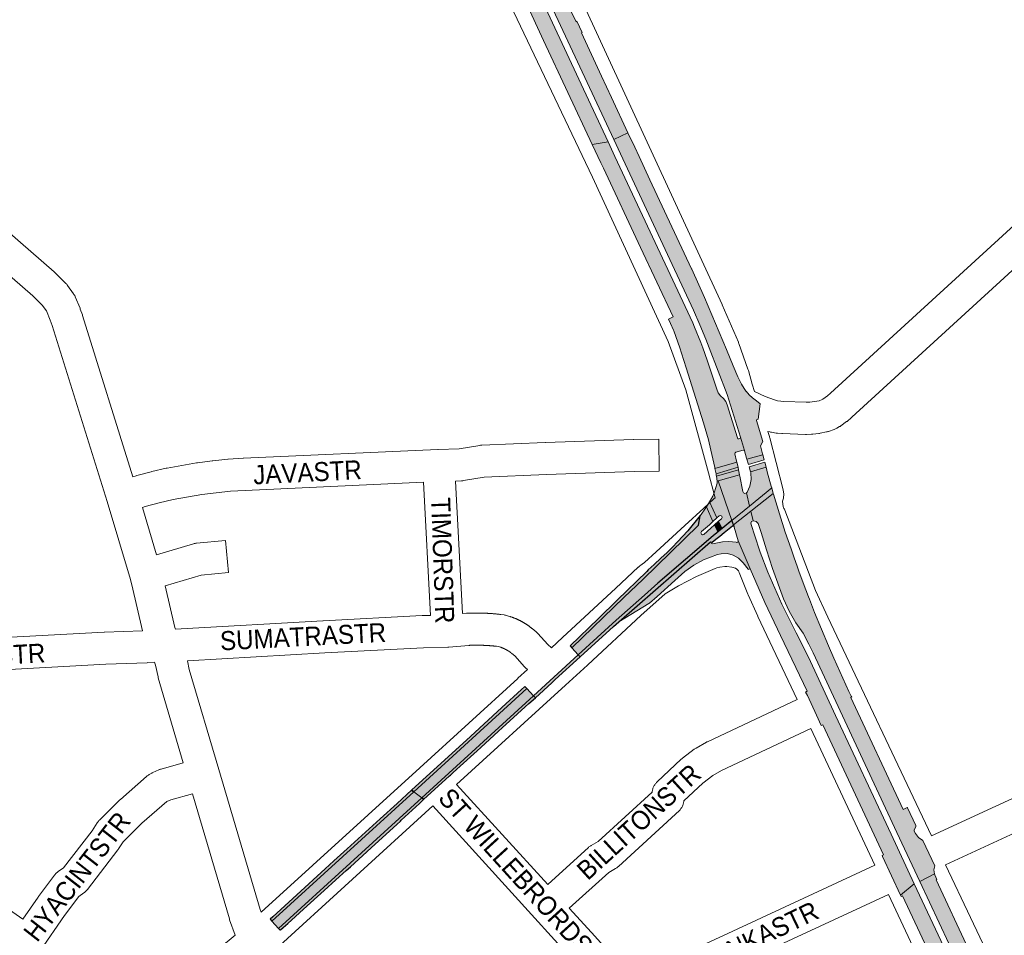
# Paper-space layout 'Layout1' of a CAD drawing. Header units: metres. Extents: x 123097 to 144122, y 392739 to 407589.
# Tile 336 of 510: x 134826 to 135225, y 397262 to 397633. Entities that reach past the tile are written whole.
import ezdxf
from ezdxf.enums import TextEntityAlignment as Align

# ---------------------------------------------------------------- set-up
doc = ezdxf.new("R2010")
doc.units = ezdxf.units.M
doc.header["$MEASUREMENT"] = 0
for name, color, linetype, lineweight in [('gs-anno-wegen algemeen tekst', 7, 'Continuous', 0), ('gs-knt-aanvullende hoofdweg', 7, 'Continuous', 0), ('gs-knt-hoofdweg', 7, 'Continuous', 0), ('gs-knt-wegen algemeen', 7, 'Continuous', 0), ('ir-ARC-asfalt-hoofdwegen-te inspecteren', 5, 'Continuous', 0), ('ir-ARC-fietspaden naastliggend- te inspecteren', 1, 'Continuous', 0)]:
    doc.layers.add(name, color=color, linetype=linetype, lineweight=lineweight)
doc.styles.add('Style-Arial', font='arial.ttf')

psp = doc.layouts.get("Layout1")

# ---------------------------------------------------------------- hatches: boundary and pattern name
at = {"layer": 'ir-ARC-asfalt-hoofdwegen-te inspecteren', "linetype": 'Continuous', "lineweight": 13}
for points in [[(135072.491, 397587.195), (135065.852, 397601.415), (135061.729, 397610.135), (135053.597, 397627.65), (135053.929, 397627.835), (135051.83, 397632.357), (135051.484, 397632.151), (135049.058, 397637.106), (135045.53, 397644.622), (135039.203, 397658.16), (135034.37, 397668.592), (135025.502, 397687.494), (135021.329, 397697.083), (135004.615, 397732.517), (135002.106, 397738.187), (135001.947, 397738.287), (135001.834, 397738.444), (135000, 397741.75), (134992.353, 397755.568), (134986.305, 397765.796), (134978.427, 397760.701), (134982.418, 397753.909), (134987.284, 397745.163), (135000, 397721.358), (135001.27, 397719.707), (135002.55, 397718.418), (135004.151, 397716.954), (135004.866, 397716.205), (135005.501, 397715.387), (135012.785, 397699.977), (135066.718, 397584.5)], [(134977.173, 397759.869), (134971.371, 397756.184), (134971.607, 397755.919), (134971.722, 397755.789), (134972.796, 397753.928), (134973.435, 397752.819), (134976.997, 397746.644), (134977.651, 397745.511), (134977.97, 397744.958), (134978.337, 397745.184), (134987.956, 397727.839), (134998.276, 397708.163), (135009.87, 397685.155), (135019.886, 397664.002), (135019.891, 397663.991), (135024.828, 397653.388), (135031.053, 397640.02), (135038.265, 397624.601), (135057.999, 397582.415), (135064.458, 397583.441), (135053.514, 397606.844), (135029.354, 397658.677), (135018.647, 397681.278), (135008.524, 397701.961), (135000.702, 397717.351), (135000, 397718.689), (134997.565, 397723.33), (134986.046, 397744.453)], [(135066.718, 397584.5), (135069.444, 397578.662), (135099.039, 397515.297), (135101.566, 397509.335), (135104.01, 397503.568), (135105.389, 397500), (135112.684, 397481.125), (135118.157, 397463.876), (135119.704, 397458.42), (135119.771, 397458.256), (135120.605, 397455.381), (135120.739, 397454.885), (135127.164, 397456.673), (135127.039, 397457.134), (135126.219, 397460.328), (135127.218, 397462.069), (135124.552, 397470.544), (135124.69, 397471.06), (135125.214, 397471.165), (135126.102, 397477.41), (135124.53, 397478.545), (135123.034, 397479.777), (135121.635, 397481.017), (135120.392, 397482.413), (135120.299, 397482.532), (135118.473, 397485.31), (135117.024, 397488.302), (135115.155, 397492.727), (135112.375, 397499.307), (135103.499, 397520.485), (135098.329, 397531.855), (135098.238, 397532.054), (135081.425, 397568.145), (135077.019, 397577.496), (135075.22, 397581.349), (135072.491, 397587.195)], [(135067.184, 397577.611), (135064.458, 397583.441), (135057.999, 397582.415), (135061.492, 397574.964), (135062.519, 397572.774), (135077.606, 397540.652), (135090.813, 397512.535), (135088.912, 397511.642), (135089.707, 397509.924), (135090.982, 397507.158), (135091.073, 397506.96), (135093.462, 397500), (135094.2, 397497.851), (135096.1, 397491.911), (135103.135, 397469.704), (135105.083, 397462.72), (135106.118, 397458.627), (135106.953, 397455.022), (135107.673, 397451.5), (135107.75, 397451.13), (135116.653, 397453.667), (135116.55, 397454.135), (135115.87, 397457.145), (135115.942, 397457.535), (135116.271, 397457.757), (135119.157, 397458.616), (135119.704, 397458.42), (135118.157, 397463.876), (135118.103, 397463.498), (135117.802, 397463.262), (135117.46, 397463.18), (135117.089, 397463.222), (135116.849, 397463.507), (135112.714, 397476.916), (135112.131, 397478.335), (135111.189, 397479.546), (135110.05, 397480.607), (135109.091, 397481.842), (135108.46, 397483.282), (135104.665, 397495.051), (135102.875, 397500), (135102.062, 397502.248), (135099.462, 397508.417), (135098.749, 397510.109)], [(135108.345, 397448.079), (135117.315, 397450.647), (135117.099, 397451.643), (135108.182, 397449.054), (135108.283, 397448.57), (135108.297, 397448.453)], [(135117.315, 397450.647), (135108.345, 397448.079), (135108.614, 397445.981), (135109.103, 397446.121), (135117.694, 397448.57)], [(135122.19, 397449.848), (135122.301, 397449.484), (135122.346, 397449.338), (135122.421, 397446.638), (135121.896, 397443.988), (135120.797, 397441.521), (135120.669, 397441.368), (135120.519, 397441.247), (135121.808, 397435.915), (135130.771, 397443.268), (135130.578, 397443.955), (135129.103, 397449.27), (135128.492, 397451.648)], [(135105.972, 397438.298), (135105.534, 397437.6), (135108.56, 397431.172), (135109.422, 397431.916), (135109.972, 397432.096), (135110.483, 397431.822), (135110.637, 397431.264), (135110.34, 397430.767), (135109.252, 397429.792), (135110.653, 397426.815), (135114.658, 397430.048), (135109.103, 397446.121), (135108.614, 397445.981), (135108.685, 397445.425), (135108.674, 397445.199), (135108.022, 397443.009), (135107.554, 397441.661), (135106.841, 397440.001)], [(135109.103, 397446.121), (135114.658, 397430.048), (135121.808, 397435.915), (135120.519, 397441.247), (135119.916, 397441.083), (135119.334, 397441.307), (135118.998, 397441.834), (135117.781, 397448.095), (135117.694, 397448.57)], [(135115.27, 397428.278), (135122.305, 397433.861), (135131.389, 397441.069), (135130.771, 397443.268), (135121.808, 397435.915), (135114.658, 397430.048)], [(135131.477, 397440.757), (135131.389, 397441.069), (135122.305, 397433.861), (135123.256, 397429.926), (135124.409, 397429.686), (135125.266, 397428.878), (135126.423, 397425.267), (135128.601, 397418.208), (135131.131, 397410.61), (135135.544, 397398.333), (135137.773, 397393.31), (135140.547, 397388.567), (135143.481, 397384.48), (135145.83, 397380.03), (135147.563, 397376.432), (135181.465, 397303.726), (135190.763, 397283.898), (135196.687, 397286.94), (135196.513, 397288.564), (135196.857, 397290.161), (135192.017, 397300.476), (135190.232, 397301.604), (135188.973, 397303.299), (135188.537, 397304.219), (135188.493, 397304.429), (135188.543, 397304.637), (135189.16, 397306.106), (135189.173, 397306.475), (135185.81, 397313.64), (135185.721, 397313.829), (135184.058, 397313.056), (135162.873, 397358.426), (135163.17, 397358.595), (135162.925, 397358.915), (135162.085, 397360.754), (135155.961, 397374.318), (135153.76, 397379.336), (135148.157, 397392.86), (135146.053, 397398.2), (135145.672, 397399.167), (135144.574, 397401.955), (135141.93, 397409.137), (135141.067, 397411.527), (135139.896, 397414.921), (135139.48, 397416.125), (135138.612, 397418.641), (135136.262, 397425.355), (135133.86, 397432.812)], [(135122.305, 397433.861), (135115.27, 397428.278), (135115.496, 397427.623), (135115.532, 397427.407), (135117.206, 397421.867), (135122.003, 397410.551), (135127.931, 397396.88), (135134.342, 397383.428), (135145.117, 397360.899), (135144.516, 397360.525), (135145.206, 397359.175), (135148.884, 397351.261), (135150.865, 397347.028), (135151.429, 397347.293), (135176.041, 397294.684), (135175.468, 397294.402), (135175.669, 397293.97), (135182.946, 397278.345), (135188.559, 397282.931), (135179.122, 397303.046), (135156.62, 397351.127), (135145.612, 397374.741), (135140.728, 397384.64), (135134.805, 397396.253), (135129.157, 397409.13), (135126.082, 397417.274), (135123.774, 397424.288), (135122.609, 397428.033), (135122.329, 397429.009), (135122.616, 397429.646), (135123.256, 397429.926)], [(135068.761, 397389.027), (135080.907, 397396.428), (135081.272, 397396.653), (135084.39, 397399.234), (135091.515, 397405.79), (135095.493, 397409.375), (135099.15, 397412.042), (135103.171, 397414.121), (135108.765, 397416.318), (135110.309, 397416.636), (135112.778, 397416.677), (135115.168, 397416.057), (135117.305, 397414.821), (135118.284, 397413.876), (135119.188, 397412.916), (135121.189, 397410.376), (135121.219, 397410.263), (135122.003, 397410.551), (135117.206, 397421.867), (135117.086, 397421.36), (135116.596, 397421.183), (135116.391, 397421.247), (135114.909, 397421.441), (135113.1, 397421.584), (135110.839, 397421.406), (135108.798, 397421.062), (135106.73, 397420.652), (135106.418, 397420.756), (135106.428, 397421.085), (135106.685, 397421.296), (135106.015, 397421.477)], [(135227.387, 397224.943), (135224.97, 397230.125), (135224.584, 397230.951), (135222.838, 397230.124), (135212.879, 397251.296), (135214.631, 397252.133), (135214.539, 397252.348), (135212.343, 397257.052), (135212.245, 397257.253), (135210.489, 397256.445), (135197.373, 397284.492), (135197.724, 397284.65), (135196.836, 397286.48), (135196.687, 397286.94), (135190.763, 397283.898), (135226.12, 397208.501), (135233.284, 397193.185), (135240.64, 397196.619), (135239.24, 397199.6), (135239.177, 397199.741), (135237.475, 397198.973), (135236.166, 397201.733), (135237.898, 397202.537), (135233.57, 397211.781), (135233.239, 397212.456), (135231.532, 397211.646), (135225.7, 397224.003), (135227.452, 397224.801)]]:
    psp.add_hatch(color=5, dxfattribs=at).paths.add_polyline_path(points, flags=0)
at = {"layer": 'ir-ARC-asfalt-hoofdwegen-te inspecteren', "linetype": 'Continuous', "lineweight": 13, "extrusion": (0, 0, -1)}
for points in [[(-135052.355, 397375.71), (-135067.761, 397389.666), (-135079.152, 397399.878), (-135084.563, 397404.688), (-135107.026, 397423.887), (-135108.953, 397425.442), (-135107.584, 397428.311), (-135106.112, 397427.007), (-135103.308, 397424.445), (-135102.756, 397424.257), (-135102.237, 397424.522), (-135102.066, 397425.079), (-135102.347, 397425.59), (-135105.484, 397428.38), (-135106.921, 397429.678), (-135104.271, 397435.586), (-135104.067, 397435.262), (-135101.797, 397432.03), (-135101.152, 397428.132), (-135078.503, 397406.192), (-135070.946, 397398.994), (-135049.791, 397378.503)], [(-135183.274, 397277.768), (-135183.834, 397278.063), (-135218.943, 397203.132), (-135218.42, 397202.853), (-135219.457, 397200.589), (-135224.712, 397189.355), (-135224.764, 397189.243), (-135225.357, 397189.483), (-135231.126, 397192.177), (-135223.981, 397207.434), (-135188.559, 397282.931), (-135182.946, 397278.345)]]:
    psp.add_hatch(color=5, dxfattribs=at).paths.add_polyline_path(points, flags=0)
at = {"layer": 'ir-ARC-fietspaden naastliggend- te inspecteren', "linetype": 'Continuous', "lineweight": 30, "extrusion": (0, 0, -1)}
psp.add_hatch(color=1, dxfattribs=at).paths.add_polyline_path([(-135049.791, 397378.503), (-135070.946, 397398.994), (-135078.503, 397406.192), (-135101.152, 397428.132), (-135101.797, 397432.03), (-135101.771, 397432.052), (-135096.773, 397425.908), (-135092.58, 397421.469), (-135090.518, 397419.223), (-135088.387, 397417.147), (-135085.792, 397414.765), (-135083.069, 397412.311), (-135080.669, 397410.064), (-135080.106, 397409.471), (-135068.135, 397397.874), (-135060.524, 397390.447), (-135049.008, 397379.356)], flags=0)
at = {"layer": 'ir-ARC-fietspaden naastliggend- te inspecteren', "linetype": 'Continuous', "lineweight": 30}
for points in [[(135114.658, 397430.048), (135107.026, 397423.887), (135084.563, 397404.688), (135079.152, 397399.878), (135067.761, 397389.666), (135052.355, 397375.71), (135053.161, 397374.832), (135066.591, 397387.093), (135068.761, 397389.027), (135106.015, 397421.477), (135106.685, 397421.296), (135108.173, 397422.517), (135109.744, 397423.783), (135111.428, 397425.166), (135114.858, 397427.951), (135115.239, 397427.908), (135115.496, 397427.623)], [(135053.161, 397374.832), (135052.355, 397375.71), (135034.266, 397359.08), (135034.988, 397358.302), (135041.619, 397364.343), (135043.039, 397365.624)], [(134984.776, 397320.82), (134985.669, 397320.151), (135031.566, 397361.99), (135030.748, 397362.872), (135030.603, 397362.719), (135029.335, 397361.564), (135021.383, 397354.303), (135008.654, 397342.635)], [(134988.933, 397317.707), (134989.705, 397317.129), (135000.09, 397326.471), (135000.213, 397326.602), (135000.539, 397326.922), (135001.653, 397327.941), (135009.958, 397335.523), (135011.406, 397336.814), (135012.839, 397338.143), (135020.056, 397344.692), (135021.493, 397346.024), (135030.86, 397354.56), (135032.296, 397355.884), (135034.988, 397358.302), (135034.266, 397359.08)], [(134928.187, 397267.752), (134985.669, 397320.151), (134984.776, 397320.82), (134978.889, 397315.43), (134972.055, 397309.27), (134958.654, 397297), (134953.264, 397292.148), (134949.805, 397288.939), (134938.307, 397278.413), (134928.566, 397269.574), (134927.453, 397268.557)], [(134988.933, 397317.707), (134930.916, 397264.758), (134931.557, 397264.054), (134931.715, 397264.213), (134932.762, 397265.157), (134934.594, 397266.816), (134942.441, 397273.922), (134947.954, 397278.961), (134949.322, 397280.212), (134954.079, 397284.533), (134958.244, 397288.224), (134959.979, 397289.806), (134968.448, 397297.527), (134969.982, 397298.926), (134978.755, 397306.938), (134980.265, 397308.324), (134980.621, 397308.65), (134987.987, 397315.406), (134988.143, 397315.566), (134989.573, 397317.033), (134989.705, 397317.129)]]:
    psp.add_hatch(color=1, dxfattribs=at).paths.add_polyline_path(points, flags=0)

# ---------------------------------------------------------------- linework, layer by layer
at = {"layer": 'gs-knt-aanvullende hoofdweg', "color": 7, "linetype": 'Continuous', "flags": 128}
for points in [[(135041.438, 397378.487), (135046.008, 397382.628), (135067.554, 397402.645), (135076.682, 397411.125), (135076.714, 397411.154), (135076.781, 397411.214), (135076.959, 397411.369), (135076.991, 397411.396), (135077.061, 397411.454), (135077.246, 397411.6), (135077.28, 397411.625), (135077.353, 397411.679), (135079.187, 397413.024), (135083.877, 397417.354), (135083.887, 397417.363), (135095.519, 397428.101), (135095.544, 397428.124), (135103.211, 397435.139), (135107.134, 397438.727), (135107.41, 397438.968), (135107.698, 397439.195), (135107.785, 397439.257)], [(135117.254, 397409.776), (135117.2, 397409.834), (135116.676, 397410.31), (135116.111, 397410.743), (135116.091, 397410.756), (135114.572, 397411.231), (135112.603, 397411.491), (135111.819, 397411.497), (135109.668, 397411.216), (135108.458, 397410.87), (135107.807, 397410.635), (135100.231, 397407.376), (135092.935, 397403.611), (135087.522, 397400.317), (135077.72, 397391.587), (135056.196, 397371.592), (135056.128, 397371.529), (135047.174, 397363.415), (135047.165, 397363.407), (135003.063, 397323.19)], [(135117.256, 397409.773), (135117.254, 397409.776)], [(134923.781, 397271.376), (134988.142, 397329.912), (135027.804, 397366.133), (135027.825, 397366.152), (135031.753, 397369.711)], [(134993.436, 397314.424), (134928.239, 397255.127)], [(134863.721, 397217.055), (134906.665, 397256.614), (134906.818, 397256.75), (134906.974, 397256.883), (134913.267, 397262.075)]]:
    psp.add_lwpolyline(points, dxfattribs=at)
at = {"layer": 'gs-knt-hoofdweg', "color": 7, "linetype": 'Continuous', "flags": 128}
for points in [[(135107.785, 397439.257), (135105.884, 397446.353), (135105.086, 397449.332), (135095.901, 397483.088), (135088.803, 397502.537), (135058.102, 397569.198), (134989.967, 397712.05), (134979.538, 397733.095), (134968.803, 397751.868), (134966.914, 397754.845), (134963.303, 397760.537)], [(135011.138, 397729.471), (135016.895, 397720.697), (135017.084, 397720.394), (135017.26, 397720.083), (135017.421, 397719.765), (135024.511, 397704.97), (135024.59, 397704.801), (135029.08, 397694.844), (135029.14, 397694.708), (135033.341, 397684.909), (135110.628, 397517.605), (135110.71, 397517.421), (135117.234, 397502.311), (135117.336, 397502.063), (135117.43, 397501.812), (135121.133, 397491.365), (135121.221, 397491.102), (135121.3, 397490.836), (135122.832, 397485.33), (135123.83, 397482.345)], [(135129.158, 397466.186), (135129.846, 397464.098), (135129.927, 397463.837), (135129.999, 397463.575), (135132.537, 397453.638), (135135.369, 397442.554), (135135.456, 397442.176), (135135.524, 397441.794), (135135.574, 397441.408), (135135.605, 397441.021), (135135.618, 397440.633), (135135.611, 397440.244), (135135.586, 397439.857), (135135.542, 397439.471), (135135.479, 397439.087), (135135.398, 397438.707), (135135.298, 397438.332), (135135.181, 397437.964), (135135.369, 397435.643), (135135.552, 397435.328), (135135.722, 397435.002), (135135.876, 397434.669), (135136.015, 397434.33), (135148.505, 397401.723), (135153.483, 397390.96), (135195.549, 397302.35)], [(135117.256, 397409.773), (135117.254, 397409.776)], [(135141.037, 397357.623), (135125.177, 397391.134), (135125.101, 397391.299), (135121.238, 397399.963), (135121.138, 397400.197), (135117.552, 397408.982), (135117.451, 397409.242), (135117.256, 397409.773)], [(135172.62, 397290.398), (135146.588, 397345.846)], [(135201.133, 397290.587), (135241.664, 397205.21), (135241.733, 397205.06), (135276.214, 397128.379), (135287.755, 397105.321), (135287.79, 397105.249), (135307.783, 397064.285), (135307.81, 397064.232), (135315.34, 397048.505)], [(135215.678, 397198.39), (135178.145, 397278.609)]]:
    psp.add_lwpolyline(points, dxfattribs=at)
at = {"layer": 'gs-knt-wegen algemeen', "color": 7, "linetype": 'Continuous', "flags": 128}
for points in [[(135123.83, 397482.345), (135128.173, 397480.299), (135131.845, 397478.949), (135133.123, 397478.6), (135134.423, 397478.379), (135135.728, 397478.276), (135144.699, 397477.973), (135146.233, 397478.025), (135148.101, 397478.239), (135149.96, 397478.626), (135151.208, 397479.057), (135151.472, 397479.21), (135153.322, 397480.549), (135154.605, 397481.608), (135335.269, 397646.955), (135335.465, 397647.127), (135335.667, 397647.292), (135335.876, 397647.448), (135336.091, 397647.595), (135359.713, 397663.103)], [(135343.672, 397636.997), (135163.273, 397471.892), (135163.149, 397471.781), (135163.023, 397471.674), (135161.452, 397470.377), (135161.29, 397470.248), (135161.125, 397470.124), (135158.835, 397468.466), (135158.651, 397468.337), (135158.462, 397468.215), (135158.27, 397468.1), (135157.175, 397467.469), (135156.904, 397467.321), (135156.626, 397467.186), (135156.341, 397467.064), (135156.051, 397466.956), (135153.822, 397466.185), (135153.558, 397466.1), (135153.291, 397466.026), (135153.021, 397465.964), (135150.462, 397465.431), (135150.191, 397465.381), (135150.148, 397465.374), (135149.874, 397465.337), (135147.452, 397465.06), (135147.195, 397465.036), (135146.937, 397465.022), (135144.923, 397464.953), (135144.701, 397464.949), (135144.48, 397464.953), (135135.143, 397465.269), (135134.853, 397465.285), (135133.11, 397465.422), (135132.818, 397465.452), (135132.528, 397465.494), (135130.624, 397465.818), (135130.311, 397465.879), (135130.002, 397465.956), (135129.158, 397466.186)], [(134875.752, 397385.439), (134871.469, 397404.012), (134870.823, 397406.106), (134870.805, 397406.164), (134861.371, 397437.81), (134839.05, 397509.138), (134838.309, 397511.245), (134836.762, 397514.965), (134835.114, 397517.28), (134831.227, 397521.128), (134774.564, 397570.447), (134769.388, 397574.842), (134763.581, 397578.955), (134758.785, 397580.782), (134758.574, 397580.792), (134757.323, 397580.851), (134757.175, 397580.858)], [(134783.082, 397580.294), (134839.933, 397530.811), (134840.088, 397530.672), (134840.239, 397530.527), (134844.672, 397526.138), (134844.867, 397525.937), (134845.052, 397525.728), (134845.228, 397525.512), (134845.395, 397525.287), (134847.795, 397521.917), (134847.959, 397521.675), (134848.112, 397521.426), (134848.253, 397521.171), (134848.384, 397520.909), (134848.502, 397520.642), (134850.4, 397516.078), (134850.467, 397515.91), (134850.53, 397515.74), (134851.37, 397513.354), (134851.442, 397513.136), (134871.877, 397447.832)], [(135195.549, 397302.35), (135273.694, 397338.33), (135273.724, 397338.344), (135290.685, 397346.051), (135290.958, 397346.168), (135291.236, 397346.272), (135291.519, 397346.363), (135291.806, 397346.441), (135318.454, 397353.072), (135321.455, 397354.136), (135322.729, 397354.821), (135479.424, 397450.18), (135482.704, 397453.232), (135482.896, 397453.403), (135483.093, 397453.566), (135483.297, 397453.721), (135498.78, 397465.034), (135498.976, 397465.172), (135499.177, 397465.302), (135507.104, 397470.245)], [(135002.615, 397446.085), (135005.446, 397392.342)], [(134989.605, 397445.552), (134917.332, 397442.277), (134911.42, 397441.912), (134905.578, 397441.357), (134899.809, 397440.617), (134888.15, 397438.534), (134882.482, 397437.23), (134876.826, 397435.731), (134875.681, 397435.38)], [(134992.447, 397391.621), (134989.605, 397445.552)], [(134889.048, 397386.093), (134891.369, 397386.165), (134948.867, 397389.495), (134948.913, 397389.498), (134989.082, 397391.536), (134989.251, 397391.542), (134992.447, 397391.621)], [(135005.446, 397392.342), (135007.052, 397392.48), (135007.303, 397392.497), (135007.514, 397392.506), (135007.723, 397392.516), (135007.934, 397392.524), (135008.144, 397392.532), (135008.355, 397392.54), (135008.565, 397392.547), (135008.776, 397392.553), (135008.985, 397392.559), (135009.196, 397392.565), (135009.406, 397392.57), (135009.617, 397392.574), (135009.827, 397392.578), (135010.038, 397392.581), (135010.248, 397392.584), (135010.459, 397392.586), (135010.669, 397392.588), (135010.88, 397392.589), (135011.09, 397392.589), (135011.301, 397392.589), (135011.511, 397392.589), (135011.722, 397392.588), (135011.932, 397392.586), (135012.143, 397392.584), (135012.353, 397392.581), (135012.564, 397392.578), (135012.773, 397392.575), (135012.985, 397392.57), (135013.194, 397392.566), (135013.405, 397392.56), (135013.615, 397392.554), (135013.826, 397392.548), (135014.036, 397392.541), (135014.247, 397392.534), (135014.457, 397392.526), (135014.667, 397392.517), (135014.877, 397392.508), (135015.088, 397392.498), (135015.298, 397392.488), (135015.508, 397392.477), (135015.718, 397392.466), (135015.929, 397392.454), (135016.138, 397392.442), (135016.349, 397392.429), (135016.558, 397392.416), (135016.769, 397392.402), (135016.978, 397392.388), (135017.189, 397392.373), (135017.398, 397392.357), (135017.609, 397392.341), (135017.818, 397392.325), (135018.028, 397392.307), (135018.237, 397392.29), (135018.448, 397392.272), (135018.657, 397392.253), (135018.867, 397392.234), (135019.076, 397392.214), (135019.286, 397392.194), (135019.495, 397392.173), (135019.705, 397392.151), (135019.914, 397392.129), (135020.123, 397392.107), (135020.332, 397392.084), (135020.542, 397392.06), (135020.75, 397392.036), (135020.941, 397392.011), (135022.314, 397391.81), (135022.605, 397391.761), (135022.894, 397391.698), (135023.18, 397391.623), (135024.549, 397391.227), (135024.766, 397391.16), (135024.917, 397391.11), (135025.068, 397391.059), (135025.22, 397391.007), (135025.37, 397390.954), (135025.52, 397390.901), (135025.67, 397390.846), (135025.82, 397390.791), (135025.969, 397390.735), (135026.118, 397390.678), (135026.267, 397390.62), (135026.415, 397390.561), (135026.563, 397390.501), (135026.711, 397390.441), (135026.858, 397390.38), (135027.005, 397390.317), (135027.151, 397390.254), (135027.298, 397390.19), (135027.443, 397390.126), (135027.589, 397390.06), (135027.734, 397389.994), (135027.879, 397389.926), (135028.023, 397389.859), (135028.167, 397389.789), (135028.31, 397389.72), (135028.454, 397389.649), (135028.596, 397389.578), (135028.739, 397389.505), (135028.88, 397389.433), (135029.022, 397389.359), (135029.163, 397389.284), (135029.303, 397389.208), (135029.443, 397389.132), (135029.583, 397389.055), (135029.722, 397388.977), (135029.861, 397388.898), (135029.999, 397388.819), (135030.137, 397388.738), (135030.274, 397388.657), (135030.412, 397388.575), (135030.548, 397388.493), (135030.684, 397388.409), (135030.819, 397388.325), (135030.954, 397388.24), (135031.089, 397388.154), (135031.223, 397388.067), (135031.356, 397387.98), (135031.489, 397387.892), (135031.621, 397387.803), (135031.754, 397387.713), (135031.885, 397387.623), (135032.016, 397387.531), (135032.146, 397387.439), (135032.276, 397387.346), (135032.405, 397387.253), (135032.534, 397387.159), (135032.662, 397387.064), (135032.79, 397386.968), (135032.917, 397386.872), (135033.044, 397386.774), (135033.169, 397386.677), (135033.295, 397386.578), (135033.419, 397386.479), (135033.544, 397386.378), (135033.667, 397386.278)], [(135033.667, 397386.278), (135035.281, 397384.96), (135035.471, 397384.799), (135035.655, 397384.63), (135035.833, 397384.454), (135036.003, 397384.272), (135040.037, 397379.786), (135041.438, 397378.487)], [(134704.864, 397375.312), (134721.784, 397377.36), (134721.999, 397377.382), (134722.215, 397377.397), (134807.201, 397381.987), (134860.177, 397384.829), (134860.271, 397384.833), (134875.752, 397385.439)], [(135031.753, 397369.711), (135030.966, 397370.442), (135030.755, 397370.646), (135030.554, 397370.86), (135026.658, 397375.192), (135025.427, 397376.198), (135025.35, 397376.26), (135025.286, 397376.312), (135025.221, 397376.363), (135025.156, 397376.414), (135025.091, 397376.465), (135025.026, 397376.516), (135024.96, 397376.566), (135024.894, 397376.615), (135024.827, 397376.665), (135024.761, 397376.713), (135024.694, 397376.762), (135024.627, 397376.81), (135024.559, 397376.858), (135024.492, 397376.905), (135024.423, 397376.952), (135024.355, 397376.999), (135024.287, 397377.045), (135024.218, 397377.091), (135024.149, 397377.136), (135024.08, 397377.181), (135024.01, 397377.226), (135023.94, 397377.27), (135023.87, 397377.314), (135023.8, 397377.357), (135023.729, 397377.401), (135023.659, 397377.443), (135023.588, 397377.486), (135023.517, 397377.527), (135023.445, 397377.569), (135023.373, 397377.61), (135023.301, 397377.65), (135023.229, 397377.691), (135023.157, 397377.731), (135023.084, 397377.77), (135023.011, 397377.809), (135022.938, 397377.847), (135022.865, 397377.886), (135022.791, 397377.923), (135022.717, 397377.961), (135022.644, 397377.997), (135022.569, 397378.034), (135022.495, 397378.07), (135022.42, 397378.106), (135022.346, 397378.141), (135022.271, 397378.176), (135022.196, 397378.21), (135022.12, 397378.244), (135022.045, 397378.277), (135021.969, 397378.31), (135021.893, 397378.343), (135021.817, 397378.375), (135021.741, 397378.407), (135021.664, 397378.438), (135021.588, 397378.469), (135021.511, 397378.5), (135021.434, 397378.529), (135021.356, 397378.559), (135021.279, 397378.588), (135021.202, 397378.617), (135021.124, 397378.645), (135021.046, 397378.673), (135020.968, 397378.7), (135020.89, 397378.727), (135020.812, 397378.754), (135019.989, 397378.992), (135019.152, 397379.114), (135018.979, 397379.134), (135018.807, 397379.153), (135018.634, 397379.172), (135018.461, 397379.19), (135018.288, 397379.208), (135018.115, 397379.226), (135017.942, 397379.243), (135017.769, 397379.259), (135017.595, 397379.276), (135017.423, 397379.291), (135017.249, 397379.307), (135017.076, 397379.322), (135016.902, 397379.336), (135016.73, 397379.35), (135016.556, 397379.364), (135016.383, 397379.377), (135016.209, 397379.39), (135016.036, 397379.402), (135015.862, 397379.414), (135015.689, 397379.425), (135015.515, 397379.436), (135015.342, 397379.447), (135015.168, 397379.457), (135014.995, 397379.466), (135014.82, 397379.476), (135014.647, 397379.484), (135014.473, 397379.493), (135014.3, 397379.501), (135014.126, 397379.508), (135013.952, 397379.515), (135013.778, 397379.522), (135013.605, 397379.528), (135013.431, 397379.534), (135013.257, 397379.539), (135013.083, 397379.544), (135012.91, 397379.549), (135012.735, 397379.553), (135012.562, 397379.556), (135012.388, 397379.559), (135012.214, 397379.562), (135012.04, 397379.564), (135011.866, 397379.566), (135011.692, 397379.568), (135011.519, 397379.569), (135011.344, 397379.569), (135011.171, 397379.569), (135010.996, 397379.569), (135010.823, 397379.568), (135010.649, 397379.567), (135010.475, 397379.565), (135010.301, 397379.563), (135010.127, 397379.561), (135009.953, 397379.558), (135009.78, 397379.555), (135009.605, 397379.551), (135009.432, 397379.547), (135009.258, 397379.542), (135009.084, 397379.537), (135008.91, 397379.531), (135008.737, 397379.525), (135008.562, 397379.519), (135008.389, 397379.512), (135008.215, 397379.505), (135008.042, 397379.497), (134999.859, 397378.792), (134999.513, 397378.772), (134999.461, 397378.77), (134989.657, 397378.528), (134949.596, 397376.496), (134893.921, 397373.271)], [(134880.546, 397372.665), (134877.823, 397372.492), (134877.665, 397372.484), (134860.828, 397371.825), (134814.374, 397369.333)], [(134892.25, 397331.847), (134882.144, 397366.304), (134882.086, 397366.515), (134882.035, 397366.728), (134880.985, 397371.471), (134880.546, 397372.665)], [(134893.921, 397373.271), (134894.698, 397369.761), (134894.7, 397369.758), (134894.7, 397369.755)], [(134894.7, 397369.755), (134906.608, 397329.157), (134923.369, 397272.537), (134923.781, 397271.376)], [(135039.958, 397282.616), (135056.485, 397297.628), (135056.699, 397297.814), (135056.921, 397297.991), (135057.151, 397298.157), (135057.387, 397298.314), (135057.63, 397298.46), (135060.414, 397300.052), (135082.302, 397320.046), (135082.303, 397320.062), (135082.341, 397320.37), (135082.394, 397320.677), (135082.462, 397320.981), (135082.544, 397321.281), (135082.64, 397321.577), (135082.751, 397321.868), (135082.875, 397322.154), (135083.012, 397322.433), (135083.163, 397322.705), (135083.327, 397322.97), (135083.503, 397323.227), (135083.691, 397323.475), (135083.891, 397323.713), (135084.102, 397323.942), (135084.323, 397324.161), (135094.125, 397333.369), (135094.293, 397333.521), (135094.466, 397333.668), (135094.645, 397333.808), (135099.393, 397337.414), (135099.63, 397337.586), (135099.875, 397337.748), (135100.127, 397337.897), (135104.271, 397340.24), (135104.48, 397340.353), (135104.694, 397340.459), (135141.037, 397357.623)], [(135146.588, 397345.846), (135110.47, 397328.787), (135106.917, 397326.779), (135102.791, 397323.646), (135095.139, 397316.457), (135095.103, 397316.166), (135095.052, 397315.865), (135094.987, 397315.567), (135094.908, 397315.273), (135094.815, 397314.982), (135094.709, 397314.696), (135094.589, 397314.416), (135094.457, 397314.141), (135094.311, 397313.873), (135094.154, 397313.612), (135093.984, 397313.358), (135093.802, 397313.113), (135093.61, 397312.877), (135093.406, 397312.65), (135093.192, 397312.433), (135091.939, 397311.218), (135091.8, 397311.088), (135068.663, 397289.952), (135068.446, 397289.763), (135068.222, 397289.584), (135067.989, 397289.415), (135067.75, 397289.256), (135067.504, 397289.108), (135064.712, 397287.511), (135048.718, 397272.984)], [(134827.227, 397268.511), (134833.408, 397277.495), (134833.561, 397277.708), (134840.083, 397286.413), (134840.267, 397286.647), (134840.461, 397286.873), (134840.666, 397287.089), (134840.88, 397287.296), (134841.103, 397287.492), (134841.335, 397287.679), (134841.575, 397287.854), (134843.685, 397289.322), (134855.271, 397304.343), (134857.418, 397307.646), (134857.574, 397307.875), (134857.739, 397308.097), (134857.914, 397308.312), (134858.097, 397308.519), (134858.289, 397308.718), (134866.451, 397316.82), (134866.598, 397316.962), (134866.75, 397317.099), (134877.413, 397326.428), (134877.646, 397326.622), (134877.888, 397326.806), (134878.139, 397326.978), (134878.397, 397327.138), (134879.267, 397327.651), (134879.484, 397327.773), (134879.705, 397327.886), (134879.93, 397327.991), (134882.349, 397329.063), (134882.574, 397329.158), (134882.803, 397329.245), (134883.035, 397329.322), (134883.27, 397329.391), (134892.25, 397331.847)], [(135003.063, 397323.19), (135039.958, 397282.616)], [(135273.266, 397323.799), (135201.133, 397290.587)], [(134895.93, 397319.356), (134887.177, 397316.962), (134885.549, 397316.24), (134885.526, 397316.227), (134875.478, 397307.435), (134867.956, 397299.968), (134866.044, 397297.027), (134865.897, 397296.81), (134865.741, 397296.599), (134853.382, 397280.575), (134853.203, 397280.354), (134853.015, 397280.14), (134852.818, 397279.935), (134852.612, 397279.739), (134852.397, 397279.552), (134852.175, 397279.374), (134851.945, 397279.207), (134849.873, 397277.766), (134844.06, 397270.007), (134834.241, 397255.734)], [(134913.267, 397262.075), (134911.041, 397268.346), (134910.985, 397268.51), (134910.934, 397268.675), (134895.93, 397319.356)], [(135048.044, 397254.373), (135034.703, 397269.043), (134993.436, 397314.424)], [(134779.574, 397301.77), (134827.227, 397268.511)], [(135074.262, 397244.892), (135111.246, 397261.999), (135172.62, 397290.398)], [(135178.145, 397278.609), (135122.658, 397252.934)], [(135048.718, 397272.984), (135057.676, 397263.131)], [(135057.676, 397263.131), (135057.679, 397263.129), (135057.682, 397263.125)], [(135057.676, 397263.131), (135057.679, 397263.129), (135057.682, 397263.125)], [(135057.682, 397263.125), (135074.262, 397244.892)]]:
    psp.add_lwpolyline(points, dxfattribs=at)
for points in [[(134871.877, 397447.832), (134873.131, 397448.216), (134873.371, 397448.285), (134879.251, 397449.843), (134879.458, 397449.894), (134885.388, 397451.258), (134885.544, 397451.292), (134885.702, 397451.322), (134897.677, 397453.462), (134897.835, 397453.489), (134897.994, 397453.511), (134904.028, 397454.285), (134904.241, 397454.309), (134910.297, 397454.884), (134910.511, 397454.901), (134916.583, 397455.276), (134916.689, 397455.281), (134995.471, 397458.851), (134995.528, 397458.854), (135004.143, 397459.169), (135012.487, 397460.518), (135012.737, 397460.554), (135012.99, 397460.58), (135013.243, 397460.596), (135038.997, 397461.718), (135039.054, 397461.72), (135074.683, 397462.957), (135074.838, 397462.961), (135085.002, 397463.072, -0.3851615), (135085.012, 397463.063), (135085.154, 397450.062, -0.3851617), (135085.145, 397450.052), (135075.058, 397449.942), (135039.535, 397448.709), (135014.19, 397447.605), (135005.823, 397446.252), (135005.557, 397446.214), (135005.29, 397446.188), (135005.022, 397446.172), (135002.615, 397446.085)], [(134875.681, 397435.38), (134881.418, 397416.137), (134896.379, 397420.636), (134896.629, 397420.706), (134896.881, 397420.765), (134897.135, 397420.815), (134897.391, 397420.855), (134897.648, 397420.884), (134909.339, 397421.977, -0.3846229), (134909.35, 397421.968), (134910.56, 397409.024, -0.3846257), (134910.551, 397409.013), (134899.507, 397407.981), (134884.926, 397403.596), (134888.8, 397386.802), (134889.048, 397386.093)]]:
    psp.add_lwpolyline(points, format="xyb", dxfattribs=at)
at = {"layer": 'ir-ARC-asfalt-hoofdwegen-te inspecteren', "color": 5, "linetype": 'Continuous', "lineweight": 13}
for points in [[(135012.785, 397699.977), (135066.718, 397584.5), (135072.491, 397587.195), (135065.852, 397601.415), (135061.729, 397610.135), (135053.597, 397627.65), (135053.929, 397627.835), (135051.83, 397632.357), (135051.484, 397632.151), (135049.058, 397637.106)], [(135031.053, 397640.02), (135038.265, 397624.601), (135057.999, 397582.415), (135064.458, 397583.441), (135053.514, 397606.844), (135029.354, 397658.677)], [(135227.387, 397224.943), (135224.97, 397230.125), (135224.584, 397230.951), (135222.838, 397230.124), (135212.879, 397251.296), (135214.631, 397252.133), (135214.539, 397252.348), (135212.343, 397257.052), (135212.245, 397257.253), (135210.489, 397256.445), (135197.373, 397284.492), (135197.724, 397284.65), (135196.836, 397286.48), (135196.687, 397286.94), (135190.763, 397283.898), (135226.12, 397208.501)]]:
    psp.add_lwpolyline(points, dxfattribs=at)
for points in [[(135066.718, 397584.5), (135069.444, 397578.662), (135099.039, 397515.297), (135101.566, 397509.335), (135104.01, 397503.568), (135105.389, 397500), (135112.684, 397481.125), (135118.157, 397463.876), (135119.704, 397458.42), (135119.771, 397458.256), (135120.605, 397455.381), (135120.739, 397454.885), (135127.164, 397456.673), (135127.039, 397457.134), (135126.219, 397460.328), (135127.218, 397462.069), (135124.552, 397470.544), (135124.69, 397471.06), (135125.214, 397471.165), (135126.102, 397477.41), (135124.53, 397478.545), (135123.034, 397479.777), (135121.635, 397481.017), (135120.392, 397482.413), (135120.299, 397482.532), (135118.473, 397485.31), (135117.024, 397488.302), (135115.155, 397492.727), (135112.375, 397499.307), (135103.499, 397520.485), (135098.329, 397531.855), (135098.238, 397532.054), (135081.425, 397568.145), (135077.019, 397577.496), (135075.22, 397581.349), (135072.491, 397587.195)], [(135067.184, 397577.611), (135064.458, 397583.441), (135057.999, 397582.415), (135061.492, 397574.964), (135062.519, 397572.774), (135077.606, 397540.652), (135090.813, 397512.535), (135088.912, 397511.642), (135089.707, 397509.924), (135090.982, 397507.158), (135091.073, 397506.96), (135093.462, 397500), (135094.2, 397497.851), (135096.1, 397491.911), (135103.135, 397469.704), (135105.083, 397462.72), (135106.118, 397458.627), (135106.953, 397455.022), (135107.673, 397451.5), (135107.75, 397451.13), (135116.653, 397453.667), (135116.55, 397454.135), (135115.87, 397457.145), (135115.942, 397457.535), (135116.271, 397457.757), (135119.157, 397458.616), (135119.704, 397458.42), (135118.157, 397463.876), (135118.103, 397463.498), (135117.802, 397463.262), (135117.46, 397463.18), (135117.089, 397463.222), (135116.849, 397463.507), (135112.714, 397476.916), (135112.131, 397478.335), (135111.189, 397479.546), (135110.05, 397480.607), (135109.091, 397481.842), (135108.46, 397483.282), (135104.665, 397495.051), (135102.875, 397500), (135102.062, 397502.248), (135099.462, 397508.417), (135098.749, 397510.109)], [(135120.739, 397454.885), (135121.297, 397452.821), (135127.713, 397454.653), (135127.164, 397456.673)], [(135117.099, 397451.643), (135116.653, 397453.667), (135107.75, 397451.13), (135108.182, 397449.054)], [(135108.345, 397448.079), (135117.315, 397450.647), (135117.099, 397451.643), (135108.182, 397449.054), (135108.283, 397448.57), (135108.297, 397448.453)], [(135117.315, 397450.647), (135108.345, 397448.079), (135108.614, 397445.981), (135109.103, 397446.121), (135117.694, 397448.57)], [(135122.19, 397449.848), (135122.301, 397449.484), (135122.346, 397449.338), (135122.421, 397446.638), (135121.896, 397443.988), (135120.797, 397441.521), (135120.669, 397441.368), (135120.519, 397441.247), (135121.808, 397435.915), (135130.771, 397443.268), (135130.578, 397443.955), (135129.103, 397449.27), (135128.492, 397451.648)], [(135128.492, 397451.648), (135127.977, 397453.65), (135121.575, 397451.858), (135122.19, 397449.848)], [(135105.972, 397438.298), (135105.534, 397437.6), (135108.56, 397431.172), (135109.422, 397431.916), (135109.972, 397432.096), (135110.483, 397431.822), (135110.637, 397431.264), (135110.34, 397430.767), (135109.252, 397429.792), (135110.653, 397426.815), (135114.658, 397430.048), (135109.103, 397446.121), (135108.614, 397445.981), (135108.685, 397445.425), (135108.674, 397445.199), (135108.022, 397443.009), (135107.554, 397441.661), (135106.841, 397440.001)], [(135109.103, 397446.121), (135114.658, 397430.048), (135121.808, 397435.915), (135120.519, 397441.247), (135119.916, 397441.083), (135119.334, 397441.307), (135118.998, 397441.834), (135117.781, 397448.095), (135117.694, 397448.57)], [(135115.27, 397428.278), (135122.305, 397433.861), (135131.389, 397441.069), (135130.771, 397443.268), (135121.808, 397435.915), (135114.658, 397430.048)], [(135131.477, 397440.757), (135131.389, 397441.069), (135122.305, 397433.861), (135123.256, 397429.926), (135124.409, 397429.686), (135125.266, 397428.878), (135126.423, 397425.267), (135128.601, 397418.208), (135131.131, 397410.61), (135135.544, 397398.333), (135137.773, 397393.31), (135140.547, 397388.567), (135143.481, 397384.48), (135145.83, 397380.03), (135147.563, 397376.432), (135181.465, 397303.726), (135190.763, 397283.898), (135196.687, 397286.94), (135196.513, 397288.564), (135196.857, 397290.161), (135192.017, 397300.476), (135190.232, 397301.604), (135188.973, 397303.299), (135188.537, 397304.219), (135188.493, 397304.429), (135188.543, 397304.637), (135189.16, 397306.106), (135189.173, 397306.475), (135185.81, 397313.64), (135185.721, 397313.829), (135184.058, 397313.056), (135162.873, 397358.426), (135163.17, 397358.595), (135162.925, 397358.915), (135162.085, 397360.754), (135155.961, 397374.318), (135153.76, 397379.336), (135148.157, 397392.86), (135146.053, 397398.2), (135145.672, 397399.167), (135144.574, 397401.955), (135141.93, 397409.137), (135141.067, 397411.527), (135139.896, 397414.921), (135139.48, 397416.125), (135138.612, 397418.641), (135136.262, 397425.355), (135133.86, 397432.812)], [(135052.355, 397375.71), (135067.761, 397389.666), (135079.152, 397399.878), (135084.563, 397404.688), (135107.026, 397423.887), (135108.953, 397425.442), (135107.584, 397428.311), (135106.112, 397427.007), (135103.308, 397424.445), (135102.756, 397424.257), (135102.237, 397424.522), (135102.066, 397425.079), (135102.347, 397425.59), (135105.484, 397428.38), (135106.921, 397429.678), (135104.271, 397435.586), (135104.067, 397435.262), (135101.797, 397432.03), (135101.152, 397428.132), (135078.503, 397406.192), (135070.946, 397398.994), (135049.791, 397378.503)], [(135108.56, 397431.172), (135105.534, 397437.6), (135104.271, 397435.586), (135106.921, 397429.678)], [(135122.305, 397433.861), (135115.27, 397428.278), (135115.496, 397427.623), (135115.532, 397427.407), (135117.206, 397421.867), (135122.003, 397410.551), (135127.931, 397396.88), (135134.342, 397383.428), (135145.117, 397360.899), (135144.516, 397360.525), (135145.206, 397359.175), (135148.884, 397351.261), (135150.865, 397347.028), (135151.429, 397347.293), (135176.041, 397294.684), (135175.468, 397294.402), (135175.669, 397293.97), (135182.946, 397278.345), (135188.559, 397282.931), (135179.122, 397303.046), (135156.62, 397351.127), (135145.612, 397374.741), (135140.728, 397384.64), (135134.805, 397396.253), (135129.157, 397409.13), (135126.082, 397417.274), (135123.774, 397424.288), (135122.609, 397428.033), (135122.329, 397429.009), (135122.616, 397429.646), (135123.256, 397429.926)], [(135110.653, 397426.815), (135109.252, 397429.792), (135107.584, 397428.311), (135108.953, 397425.442)], [(135068.761, 397389.027), (135080.907, 397396.428), (135081.272, 397396.653), (135084.39, 397399.234), (135091.515, 397405.79), (135095.493, 397409.375), (135099.15, 397412.042), (135103.171, 397414.121), (135108.765, 397416.318), (135110.309, 397416.636), (135112.778, 397416.677), (135115.168, 397416.057), (135117.305, 397414.821), (135118.284, 397413.876), (135119.188, 397412.916), (135121.189, 397410.376), (135121.219, 397410.263), (135122.003, 397410.551), (135117.206, 397421.867), (135117.086, 397421.36), (135116.596, 397421.183), (135116.391, 397421.247), (135114.909, 397421.441), (135113.1, 397421.584), (135110.839, 397421.406), (135108.798, 397421.062), (135106.73, 397420.652), (135106.418, 397420.756), (135106.428, 397421.085), (135106.685, 397421.296), (135106.015, 397421.477)], [(135031.566, 397361.99), (134985.669, 397320.151), (134988.933, 397317.707), (135034.266, 397359.08)], [(134930.916, 397264.758), (134988.933, 397317.707), (134985.669, 397320.151), (134928.187, 397267.752)], [(135183.274, 397277.768), (135183.834, 397278.063), (135218.943, 397203.132), (135218.42, 397202.853), (135219.457, 397200.589), (135224.712, 397189.355), (135224.764, 397189.243), (135225.357, 397189.483), (135231.126, 397192.177), (135223.981, 397207.434), (135188.559, 397282.931), (135182.946, 397278.345)]]:
    psp.add_lwpolyline(points, close=True, dxfattribs=at)
at = {"layer": 'ir-ARC-asfalt-hoofdwegen-te inspecteren', "color": 5, "linetype": 'Continuous', "lineweight": 13, "extrusion": (0, 0, -1)}
for points in [[(-135120.739, 397454.885), (-135121.297, 397452.821), (-135127.164, 397456.673), (-135127.713, 397454.653)], [(-135117.099, 397451.643), (-135116.653, 397453.667), (-135108.182, 397449.054), (-135107.75, 397451.13)], [(-135128.492, 397451.648), (-135127.977, 397453.65), (-135122.19, 397449.848), (-135121.575, 397451.858)], [(-135108.56, 397431.172), (-135105.534, 397437.6), (-135106.921, 397429.678), (-135104.271, 397435.586)], [(-135110.653, 397426.815), (-135109.252, 397429.792), (-135108.953, 397425.442), (-135107.584, 397428.311)], [(-134930.916, 397264.758), (-134988.933, 397317.707), (-134928.187, 397267.752), (-134985.669, 397320.151)]]:
    psp.add_solid(points, dxfattribs=at)
at = {"layer": 'ir-ARC-asfalt-hoofdwegen-te inspecteren', "color": 5, "linetype": 'Continuous', "lineweight": 13}
psp.add_solid([(135031.566, 397361.99), (134985.669, 397320.151), (135034.266, 397359.08), (134988.933, 397317.707)], dxfattribs=at)
at = {"layer": 'ir-ARC-fietspaden naastliggend- te inspecteren', "color": 1, "linetype": 'Continuous', "lineweight": 30}
for points in [[(135049.791, 397378.503), (135070.946, 397398.994), (135078.503, 397406.192), (135101.152, 397428.132), (135101.797, 397432.03), (135101.771, 397432.052), (135096.773, 397425.908), (135092.58, 397421.469), (135090.518, 397419.223), (135088.387, 397417.147), (135085.792, 397414.765), (135083.069, 397412.311), (135080.669, 397410.064), (135080.106, 397409.471), (135068.135, 397397.874), (135060.524, 397390.447), (135049.008, 397379.356)], [(135114.658, 397430.048), (135107.026, 397423.887), (135084.563, 397404.688), (135079.152, 397399.878), (135067.761, 397389.666), (135052.355, 397375.71), (135053.161, 397374.832), (135066.591, 397387.093), (135068.761, 397389.027), (135106.015, 397421.477), (135106.685, 397421.296), (135108.173, 397422.517), (135109.744, 397423.783), (135111.428, 397425.166), (135114.858, 397427.951), (135115.239, 397427.908), (135115.496, 397427.623)], [(135053.161, 397374.832), (135052.355, 397375.71), (135034.266, 397359.08), (135034.988, 397358.302), (135041.619, 397364.343), (135043.039, 397365.624)], [(134984.776, 397320.82), (134985.669, 397320.151), (135031.566, 397361.99), (135030.748, 397362.872), (135030.603, 397362.719), (135029.335, 397361.564), (135021.383, 397354.303), (135008.654, 397342.635)], [(134988.933, 397317.707), (134989.705, 397317.129), (135000.09, 397326.471), (135000.213, 397326.602), (135000.539, 397326.922), (135001.653, 397327.941), (135009.958, 397335.523), (135011.406, 397336.814), (135012.839, 397338.143), (135020.056, 397344.692), (135021.493, 397346.024), (135030.86, 397354.56), (135032.296, 397355.884), (135034.988, 397358.302), (135034.266, 397359.08)], [(134928.187, 397267.752), (134985.669, 397320.151), (134984.776, 397320.82), (134978.889, 397315.43), (134972.055, 397309.27), (134958.654, 397297), (134953.264, 397292.148), (134949.805, 397288.939), (134938.307, 397278.413), (134928.566, 397269.574), (134927.453, 397268.557)], [(134988.933, 397317.707), (134930.916, 397264.758), (134931.557, 397264.054), (134931.715, 397264.213), (134932.762, 397265.157), (134934.594, 397266.816), (134942.441, 397273.922), (134947.954, 397278.961), (134949.322, 397280.212), (134954.079, 397284.533), (134958.244, 397288.224), (134959.979, 397289.806), (134968.448, 397297.527), (134969.982, 397298.926), (134978.755, 397306.938), (134980.265, 397308.324), (134980.621, 397308.65), (134987.987, 397315.406), (134988.143, 397315.566), (134989.573, 397317.033), (134989.705, 397317.129)]]:
    psp.add_lwpolyline(points, close=True, dxfattribs=at)

# ---------------------------------------------------------------- texts
at = {"layer": 'gs-anno-wegen algemeen tekst', "color": 7, "style": 'Style-Arial', "width": 0.909091}
for s, rotation, p in [('JAVASTR', 2.86837, (134942.594, 397449.63)), ('TIMORSTR', 271.9771, (134997.448, 397413.888)), ('SUMATRASTR', 3.00382, (134940.792, 397383.043)), ('MOLENBOCHTSTR', 2.9516, (134792.102, 397374.188)), ('BILLITONSTR', 42.33575, (135076.902, 397308.014)), ('ST WILLEBRORDSTR', 312.25423, (135031.429, 397283.07)), ('HYACINTSTR', 52.0677, (134849.181, 397285.862)), ('BANKASTR', 25.6195, (135125.173, 397261.271))]:
    psp.add_text(s, height=7.7, rotation=rotation, dxfattribs=at).set_placement(p, align=Align.MIDDLE_CENTER)

doc.saveas('drawing.dxf')
